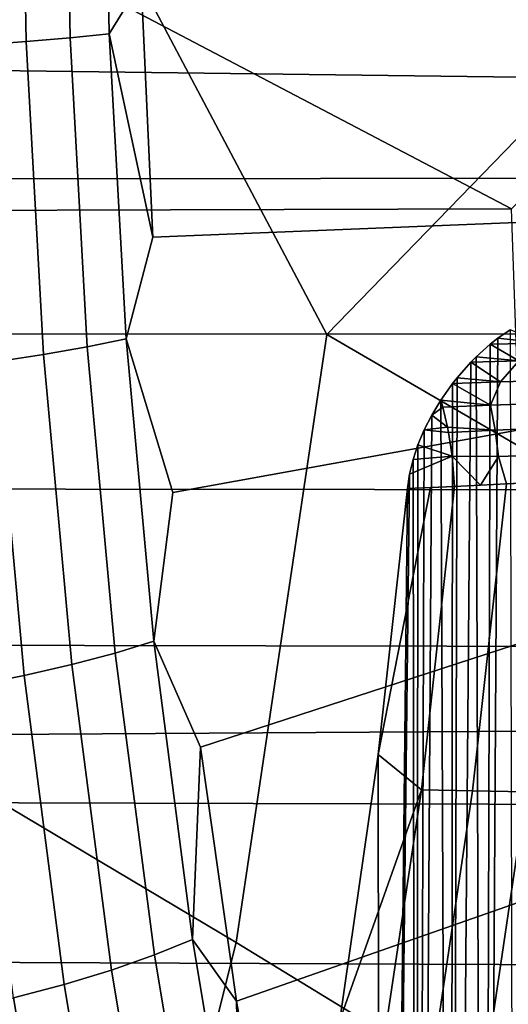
# Model space of a CAD drawing. Header units: metres. Extents: x -240 to 45, y -77 to 27.
# Tile 476 of 656: x -174.015 to -173.512, y -1.315 to -0.301. Entities that reach past the tile are written whole.
import ezdxf

# ---------------------------------------------------------------- set-up
doc = ezdxf.new("R2010")
doc.units = ezdxf.units.M
doc.layers.add('solid_102011X2', color=7, linetype='CONTINUOUS')

msp = doc.modelspace()

# ---------------------------------------------------------------- linework, layer by layer
at = {"layer": 'solid_102011X2'}
for points in [[(-173.694443, 0.576796, 308.326965), (-173.091431, 0, 309.150726), (-173.698456, -0.625583, 308.324524), (-174.029404, 0, 307.836731)], [(-173.507385, 0.538043, 349.774048), (-174.453232, 0, 349.114288), (-173.508392, -0.496095, 349.775299), (-173.003036, 0, 350.141968)], [(-174.453232, 0, 349.114288), (-175.380905, -0.501643, 348.434814), (-173.508392, -0.496095, 349.775299)], [(-174.013992, 0, 284.73053), (-174.008057, -0.323879, 284.740204), (-174.057632, -0.327673, 284.707123), (-174.063644, 0, 284.697357)], [(-173.968643, 0, 284.769379), (-173.962784, -0.319904, 284.778931), (-174.008057, -0.323879, 284.740204), (-174.013992, 0, 284.73053)], [(-173.928268, 0, 284.813354), (-173.922485, -0.315804, 284.822784), (-173.962784, -0.319904, 284.778931), (-173.968643, 0, 284.769379)], [(-173.928268, 0, 284.813354), (-173.889755, -0.26244, 284.867828), (-173.922485, -0.315804, 284.822784)], [(-173.791809, -1.251598, 308.256958), (-174.831848, -0.632346, 306.713501), (-174.029404, 0, 307.836731), (-173.698456, -0.625583, 308.324524)], [(-172.644867, -1.238328, 309.849731), (-173.698456, -0.625583, 308.324524), (-173.091431, 0, 309.150726), (-172.551697, -0.618956, 309.915588)], [(-165.621902, -0.460373, 298.809082), (-165.601288, -0.298065, 298.80777), (-177.419525, -0.154993, 305.914703), (-177.425751, -0.310639, 305.911926)], [(-173.889755, -0.26244, 284.867828), (-171.990982, -0.224867, 287.903534), (-171.980087, -0.448846, 287.921692), (-173.877548, -0.525326, 284.887726)], [(-173.922485, -0.315804, 284.822784), (-173.889755, -0.26244, 284.867828), (-173.877548, -0.525326, 284.887726)], [(-165.621902, -0.460373, 298.809082), (-177.425751, -0.310639, 305.911926), (-177.436111, -0.466818, 305.907257)], [(-174.008057, -0.323879, 284.740204), (-173.990326, -0.646172, 284.769104), (-174.039703, -0.653721, 284.736389), (-174.057632, -0.327673, 284.707123)], [(-173.962784, -0.319904, 284.778931), (-173.945267, -0.638263, 284.807495), (-173.990326, -0.646172, 284.769104), (-174.008057, -0.323879, 284.740204)], [(-173.922485, -0.315804, 284.822784), (-173.905182, -0.630106, 284.851013), (-173.945267, -0.638263, 284.807495), (-173.962784, -0.319904, 284.778931)], [(-173.922485, -0.315804, 284.822784), (-173.877548, -0.525326, 284.887726), (-173.905182, -0.630106, 284.851013)], [(-173.905182, -0.630106, 284.851013), (-173.877548, -0.525326, 284.887726), (-171.980087, -0.448846, 287.921692), (-173.857147, -0.788092, 284.921021)], [(-173.876556, -0.941453, 284.897705), (-173.857147, -0.788092, 284.921021), (-171.980087, -0.448846, 287.921692), (-173.828461, -1.050435, 284.967804)], [(-173.791336, -1.312201, 285.028381), (-173.828461, -1.050435, 284.967804), (-171.980087, -0.448846, 287.921692), (-171.96196, -0.671054, 287.951874)], [(-165.652161, -0.627647, 298.810913), (-165.621902, -0.460373, 298.809082), (-177.436111, -0.466818, 305.907257), (-177.450653, -0.623609, 305.900604)], [(-173.508392, -0.496095, 349.775299), (-175.380905, -0.501643, 348.434814), (-175.361496, -1.045506, 348.411591), (-173.489502, -1.033942, 349.752045)], [(-165.69136, -0.793854, 298.813171), (-165.652161, -0.627647, 298.810913), (-177.450653, -0.623609, 305.900604), (-177.469452, -0.781045, 305.891968)], [(-172.80127, -1.85731, 309.73822), (-173.791809, -1.251598, 308.256958), (-173.698456, -0.625583, 308.324524), (-172.644867, -1.238328, 309.849731)], [(-173.504486, -2.948372, 301.382477), (-173.537231, -3.047701, 301.328003), (-173.522491, -0.62937, 301.352509), (-173.509659, -0.620697, 301.373871)], [(-173.509659, -0.620697, 301.373871), (-173.522491, -0.62937, 301.352509), (-173.475128, -0.634466, 301.359131)], [(-173.948517, -1.877244, 308.142578), (-174.925385, -1.265143, 306.644257), (-174.831848, -0.632346, 306.713501), (-173.791809, -1.251598, 308.256958)], [(-173.945267, -0.638263, 284.807495), (-173.916275, -0.953584, 284.854797), (-173.960968, -0.965347, 284.816986), (-173.990326, -0.646172, 284.769104)], [(-173.905182, -0.630106, 284.851013), (-173.876556, -0.941453, 284.897705), (-173.916275, -0.953584, 284.854797), (-173.945267, -0.638263, 284.807495)], [(-173.905182, -0.630106, 284.851013), (-173.857147, -0.788092, 284.921021), (-173.876556, -0.941453, 284.897705)], [(-173.530334, -0.635496, 301.339447), (-173.544708, -0.648375, 301.315552), (-173.500687, -0.65271, 301.326935)], [(-173.537231, -3.047701, 301.328003), (-173.544708, -0.648375, 301.315552), (-173.530334, -0.635496, 301.339447)], [(-173.537231, -3.047701, 301.328003), (-173.530334, -0.635496, 301.339447), (-173.522491, -0.62937, 301.352509)], [(-173.522491, -0.62937, 301.352509), (-173.530334, -0.635496, 301.339447), (-173.475128, -0.634466, 301.359131)], [(-173.475128, -0.634466, 301.359131), (-173.530334, -0.635496, 301.339447), (-173.500687, -0.65271, 301.326935)], [(-173.990326, -0.646172, 284.769104), (-173.960968, -0.965347, 284.816986), (-174.01001, -0.976573, 284.784821), (-174.039703, -0.653721, 284.736389)], [(-173.537231, -3.047701, 301.328003), (-173.571182, -3.1465, 301.271484), (-173.550354, -0.654074, 301.306152), (-173.544708, -0.648375, 301.315552)], [(-173.544708, -0.648375, 301.315552), (-173.550354, -0.654074, 301.306152), (-173.500687, -0.65271, 301.326935)], [(-174.039703, -0.653721, 284.736389), (-174.01001, -0.976573, 284.784821), (-174.062683, -0.987103, 284.758728), (-174.092697, -0.660801, 284.709778)], [(-173.571182, -3.1465, 301.271484), (-173.564362, -0.669981, 301.282806), (-173.550354, -0.654074, 301.306152)], [(-173.550354, -0.654074, 301.306152), (-173.564362, -0.669981, 301.282806), (-173.519485, -0.674225, 301.298553)], [(-173.500687, -0.65271, 301.326935), (-173.550354, -0.654074, 301.306152), (-173.519485, -0.674225, 301.298553)], [(-173.500687, -0.65271, 301.326935), (-173.519485, -0.674225, 301.298553), (-173.467834, -0.672815, 301.316864)], [(-173.745636, -1.573214, 285.102936), (-173.791336, -1.312201, 285.028381), (-171.96196, -0.671054, 287.951874)], [(-173.691193, -1.833121, 285.191803), (-173.745636, -1.573214, 285.102936), (-171.96196, -0.671054, 287.951874), (-171.936676, -0.890614, 287.993927)], [(-173.530075, -0.698341, 301.276123), (-173.569138, -0.67603, 301.274872), (-173.581146, -0.693072, 301.254883)], [(-173.571182, -3.1465, 301.271484), (-173.581146, -0.693072, 301.254883), (-173.569138, -0.67603, 301.274872)], [(-173.571182, -3.1465, 301.271484), (-173.569138, -0.67603, 301.274872), (-173.564362, -0.669981, 301.282806)], [(-173.564362, -0.669981, 301.282806), (-173.569138, -0.67603, 301.274872), (-173.519485, -0.674225, 301.298553)], [(-173.530075, -0.698341, 301.276123), (-173.519485, -0.674225, 301.298553), (-173.569138, -0.67603, 301.274872)], [(-173.530075, -0.698341, 301.276123), (-173.478683, -0.696586, 301.295959), (-173.467834, -0.672815, 301.316864), (-173.519485, -0.674225, 301.298553)], [(-173.571182, -3.1465, 301.271484), (-173.606354, -3.244804, 301.212952), (-173.590424, -0.708479, 301.239441), (-173.581146, -0.693072, 301.254883)], [(-173.579041, -0.700388, 301.251007), (-173.581146, -0.693072, 301.254883), (-173.590424, -0.708479, 301.239441)], [(-173.530075, -0.698341, 301.276123), (-173.581146, -0.693072, 301.254883), (-173.579041, -0.700388, 301.251007)], [(-173.530075, -0.698341, 301.276123), (-173.579041, -0.700388, 301.251007), (-173.574188, -0.720968, 301.241943), (-173.525223, -0.72403, 301.264221)], [(-173.525223, -0.72403, 301.264221), (-173.475006, -0.722112, 301.283325), (-173.478683, -0.696586, 301.295959), (-173.530075, -0.698341, 301.276123)], [(-173.606354, -3.244804, 301.212952), (-173.598267, -0.723819, 301.226379), (-173.590424, -0.708479, 301.239441)], [(-173.574188, -0.720968, 301.241943), (-173.590424, -0.708479, 301.239441), (-173.598267, -0.723819, 301.226379)], [(-173.574188, -0.720968, 301.241943), (-173.579041, -0.700388, 301.251007), (-173.590424, -0.708479, 301.239441)], [(-173.606354, -3.244804, 301.212952), (-173.604675, -0.739029, 301.215729), (-173.598267, -0.723819, 301.226379)], [(-173.569443, -0.750844, 301.232971), (-173.573166, -0.726252, 301.240021), (-173.598267, -0.723819, 301.226379), (-173.604675, -0.739029, 301.215729)], [(-173.573166, -0.726252, 301.240021), (-173.574188, -0.720968, 301.241943), (-173.598267, -0.723819, 301.226379)], [(-173.525223, -0.72403, 301.264221), (-173.574188, -0.720968, 301.241943), (-173.573166, -0.726252, 301.240021)], [(-173.525223, -0.72403, 301.264221), (-173.573166, -0.726252, 301.240021), (-173.569443, -0.750844, 301.232971), (-173.521851, -0.751292, 301.255859)], [(-173.475006, -0.722112, 301.283325), (-173.525223, -0.72403, 301.264221), (-173.521851, -0.751292, 301.255859), (-173.472443, -0.749258, 301.274323)], [(-173.569443, -0.750844, 301.232971), (-173.604675, -0.739029, 301.215729), (-173.60965, -0.754141, 301.207458)], [(-173.606354, -3.244804, 301.212952), (-173.60965, -0.754141, 301.207458), (-173.604675, -0.739029, 301.215729)], [(-173.472443, -0.749258, 301.274323), (-173.521851, -0.751292, 301.255859), (-173.513535, -0.779233, 301.253876), (-173.486252, -0.778047, 301.26416)], [(-173.606354, -3.244804, 301.212952), (-173.642731, -3.342466, 301.152405), (-173.61322, -0.769297, 301.201508), (-173.60965, -0.754141, 301.207458)], [(-173.61322, -0.769297, 301.201508), (-173.615311, -0.784105, 301.198029), (-173.567017, -0.781945, 301.228241), (-173.569443, -0.750844, 301.232971)], [(-173.569443, -0.750844, 301.232971), (-173.60965, -0.754141, 301.207458), (-173.61322, -0.769297, 301.201508)], [(-173.569443, -0.750844, 301.232971), (-173.567017, -0.781945, 301.228241), (-173.540176, -0.780513, 301.242065)], [(-173.521851, -0.751292, 301.255859), (-173.569443, -0.750844, 301.232971), (-173.540176, -0.780513, 301.242065)], [(-173.521851, -0.751292, 301.255859), (-173.540176, -0.780513, 301.242065), (-173.513535, -0.779233, 301.253876)], [(-173.642731, -3.342466, 301.152405), (-173.615311, -0.784105, 301.198029), (-173.61322, -0.769297, 301.201508)], [(-173.513535, -0.779233, 301.253876), (-173.567017, -0.781945, 301.228241), (-173.600983, -1.09426, 301.170807), (-173.548325, -1.095375, 301.195984)], [(-173.513535, -0.779233, 301.253876), (-173.540176, -0.780513, 301.242065), (-173.567017, -0.781945, 301.228241)], [(-173.458527, -0.776962, 301.272827), (-173.513535, -0.779233, 301.253876), (-173.548325, -1.095375, 301.195984), (-173.493347, -1.096559, 301.214874)], [(-173.458527, -0.776962, 301.272827), (-173.486252, -0.778047, 301.26416), (-173.513535, -0.779233, 301.253876)], [(-165.740219, -0.961028, 298.81604), (-165.69136, -0.793854, 298.813171), (-177.469452, -0.781045, 305.891968), (-177.492569, -0.939138, 305.881317)], [(-173.600983, -1.09426, 301.170807), (-173.567017, -0.781945, 301.228241), (-173.591568, -0.783167, 301.213806), (-173.645569, -1.057858, 301.147675)], [(-173.591568, -0.783167, 301.213806), (-173.615311, -0.784105, 301.198029), (-173.645569, -1.057858, 301.147675)], [(-173.642731, -3.342466, 301.152405), (-173.645569, -1.057858, 301.147675), (-173.615311, -0.784105, 301.198029)], [(-173.567017, -0.781945, 301.228241), (-173.615311, -0.784105, 301.198029), (-173.591568, -0.783167, 301.213806)], [(-173.627792, -2.091599, 285.295349), (-173.691193, -1.833121, 285.191803), (-171.936676, -0.890614, 287.993927), (-171.904343, -1.106659, 288.047729)], [(-165.799591, -1.130998, 298.819489), (-165.740219, -0.961028, 298.81604), (-177.492569, -0.939138, 305.881317), (-177.520096, -1.0979, 305.868591)], [(-173.876556, -0.941453, 284.897705), (-173.836868, -1.248455, 284.962433), (-173.876083, -1.264442, 284.920349), (-173.916275, -0.953584, 284.854797)], [(-173.876556, -0.941453, 284.897705), (-173.828461, -1.050435, 284.967804), (-173.836868, -1.248455, 284.962433)], [(-173.916275, -0.953584, 284.854797), (-173.876083, -1.264442, 284.920349), (-173.920303, -1.279943, 284.883331), (-173.960968, -0.965347, 284.816986)], [(-173.960968, -0.965347, 284.816986), (-173.920303, -1.279943, 284.883331), (-173.968887, -1.294736, 284.851898), (-174.01001, -0.976573, 284.784821)], [(-174.01001, -0.976573, 284.784821), (-173.968887, -1.294736, 284.851898), (-174.021118, -1.308611, 284.826538), (-174.062683, -0.987103, 284.758728)], [(-173.489502, -1.033942, 349.752045), (-175.361496, -1.045506, 348.411591), (-175.328445, -1.587758, 348.37207), (-173.457352, -1.570197, 349.712524)], [(-173.836868, -1.248455, 284.962433), (-173.828461, -1.050435, 284.967804), (-173.791336, -1.312201, 285.028381)], [(-173.600983, -1.09426, 301.170807), (-173.645569, -1.057858, 301.147675), (-173.685181, -1.331431, 301.081726)], [(-173.642731, -3.342466, 301.152405), (-173.680313, -3.43938, 301.089844), (-173.685181, -1.331431, 301.081726), (-173.645569, -1.057858, 301.147675)], [(-173.646912, -1.401012, 301.09436), (-173.600983, -1.09426, 301.170807), (-173.685181, -1.331431, 301.081726)], [(-173.548325, -1.095375, 301.195984), (-173.600983, -1.09426, 301.170807), (-173.646912, -1.401012, 301.09436), (-173.594421, -1.405829, 301.119263)], [(-165.871002, -1.306085, 298.823639), (-165.799591, -1.130998, 298.819489), (-177.520096, -1.0979, 305.868591), (-177.552078, -1.257347, 305.853699)], [(-173.493347, -1.096559, 301.214874), (-173.548325, -1.095375, 301.195984), (-173.594421, -1.405829, 301.119263), (-173.539597, -1.410385, 301.137909)], [(-173.436737, -1.097759, 301.227295), (-173.493347, -1.096559, 301.214874), (-173.539597, -1.410385, 301.137909), (-173.483124, -1.414587, 301.150116)], [(-173.555222, -2.348233, 285.413879), (-173.627792, -2.091599, 285.295349), (-171.904343, -1.106659, 288.047729)], [(-173.473267, -2.602482, 285.547821), (-173.555222, -2.348233, 285.413879), (-171.904343, -1.106659, 288.047729), (-171.865097, -1.318336, 288.113068)], [(-173.791809, -1.251598, 308.256958), (-172.80127, -1.85731, 309.73822), (-173.043488, -2.476235, 309.549713), (-173.948517, -1.877244, 308.142578)], [(-173.836868, -1.248455, 284.962433), (-173.786499, -1.549821, 285.044647), (-173.825104, -1.569514, 285.003571), (-173.876083, -1.264442, 284.920349)], [(-173.836868, -1.248455, 284.962433), (-173.791336, -1.312201, 285.028381), (-173.786499, -1.549821, 285.044647)], [(-165.954514, -1.484544, 298.828369), (-165.871002, -1.306085, 298.823639), (-177.552078, -1.257347, 305.853699), (-177.588654, -1.417486, 305.836639)], [(-174.925385, -1.265143, 306.644257), (-173.948517, -1.877244, 308.142578), (-174.184174, -2.502714, 307.959167), (-175.082382, -1.897595, 306.52713)], [(-173.876083, -1.264442, 284.920349), (-173.825104, -1.569514, 285.003571), (-173.868713, -1.588607, 284.967529), (-173.920303, -1.279943, 284.883331)], [(-173.920303, -1.279943, 284.883331), (-173.868713, -1.588607, 284.967529), (-173.916718, -1.60683, 284.937042), (-173.968887, -1.294736, 284.851898)], [(-173.968887, -1.294736, 284.851898), (-173.916718, -1.60683, 284.937042), (-173.968414, -1.62392, 284.912537), (-174.021118, -1.308611, 284.826538)], [(-174.021118, -1.308611, 284.826538), (-173.968414, -1.62392, 284.912537), (-174.023087, -1.639636, 284.894379), (-174.076294, -1.32137, 284.807556)], [(-173.786499, -1.549821, 285.044647), (-173.791336, -1.312201, 285.028381), (-173.745636, -1.573214, 285.102936)]]:
    msp.add_3dface(points, dxfattribs=at)

doc.saveas('drawing.dxf')
